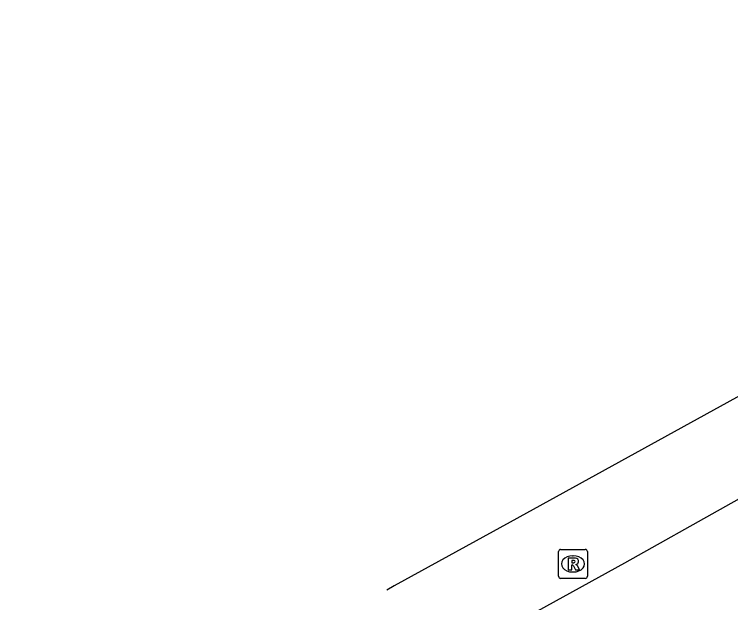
# Model space of a CAD drawing. Extents: x 159040 to 160094, y 381214 to 382518.
# Drawn here: x 159619.06 to 159643.8, y 382468.15 to 382488.46 of the extents above; entities that cross this region are included whole.
import ezdxf

# ---------------------------------------------------------------- set-up
doc = ezdxf.new("R2010")
doc.units = 0
doc.layers.add('IMGEO_Rijbaan_regionaal_gesloten', color=7, linetype='Continuous')
doc.layers.add('IMGEO_Rioolput', color=7, linetype='Continuous')

msp = doc.modelspace()

# ---------------------------------------------------------------- linework, layer by layer
at = {"layer": 'IMGEO_Rijbaan_regionaal_gesloten'}
for points in [[(159668.016, 382488.457), (159636.183, 382470.931), (159632.172, 382468.723), (159631.922, 382468.583)], [(159619.056, 382457.934), (159626.139, 382461.824), (159633.187, 382465.694), (159640.148, 382469.517), (159647.118, 382473.433), (159654.11, 382477.309), (159661.102, 382481.185), (159672.458, 382487.481)]]:
    msp.add_lwpolyline(points, dxfattribs=at)
at = {"layer": 'IMGEO_Rioolput'}
for p, q in [((159637.851, 382469.059), (159637.851, 382469.911)), ((159637.926, 382469.985), (159638.778, 382469.985)), ((159638.339, 382469.765), (159638.364, 382469.765)), ((159638.852, 382469.911), (159638.852, 382469.059)), ((159638.362, 382469.205), (159638.337, 382469.205)), ((159638.778, 382468.985), (159637.926, 382468.985))]:
    msp.add_line(p, q, dxfattribs=at)
for points in [[(159637.851, 382469.059), (159637.851, 382469.911)], [(159637.926, 382469.985), (159638.778, 382469.985)], [(159638.852, 382469.911), (159638.852, 382469.059)], [(159638.44, 382469.683), (159638.188, 382469.685), (159638.188, 382469.285)], [(159638.366, 382469.604), (159638.312, 382469.604), (159638.312, 382469.523)], [(159638.312, 382469.523), (159638.364, 382469.523)], [(159638.188, 382469.285), (159638.312, 382469.285), (159638.312, 382469.447), (159638.323, 382469.447)], [(159638.37, 382469.418), (159638.441, 382469.285), (159638.581, 382469.285), (159638.516, 382469.411)], [(159638.778, 382468.985), (159637.926, 382468.985)]]:
    msp.add_lwpolyline(points, dxfattribs=at)
for centre, radius, start, end in [((159637.928, 382469.909), 0.0765, 91.552, 178.448), ((159637.928, 382469.909), 0.0765, 91.552, 178.448), ((159638.776, 382469.909), 0.0765, 1.552, 88.448), ((159638.776, 382469.909), 0.0765, 1.552, 88.448), ((159638.348, 382469.712), 0.19, 274.7715, 282.9687), ((159638.372, 382469.508), 0.0964, 77.0061, 93.1865), ((159638.386, 382469.565), 0.0378, 276.6634, 79.6772), ((159638.439, 382469.573), 0.109, 350.3612, 89.416), ((159638.437, 382469.573), 0.112, 277.5842, 350.9817), ((159638.322, 382469.394), 0.0533, 26.0293, 88.6989), ((159638.421, 382469.358), 0.108, 29.5134, 73.7905), ((159637.928, 382469.061), 0.0765, 181.552, 268.448), ((159637.928, 382469.061), 0.0765, 181.552, 268.448), ((159638.776, 382469.061), 0.0765, 271.552, 358.448), ((159638.776, 382469.061), 0.0765, 271.552, 358.448)]:
    msp.add_arc(centre, radius, start, end, dxfattribs=at)
for centre, major_axis, ratio, start_param, end_param in [((159638.338, 382469.485), (-0.387, 0.002), 0.722429, 4.712389, 7.853982), ((159638.363, 382469.485), (-0.39, 0.002), 0.717154, 1.570796, 4.712389)]:
    msp.add_ellipse(centre, major_axis=major_axis, ratio=ratio, start_param=start_param, end_param=end_param, dxfattribs=at)

doc.saveas('drawing.dxf')
